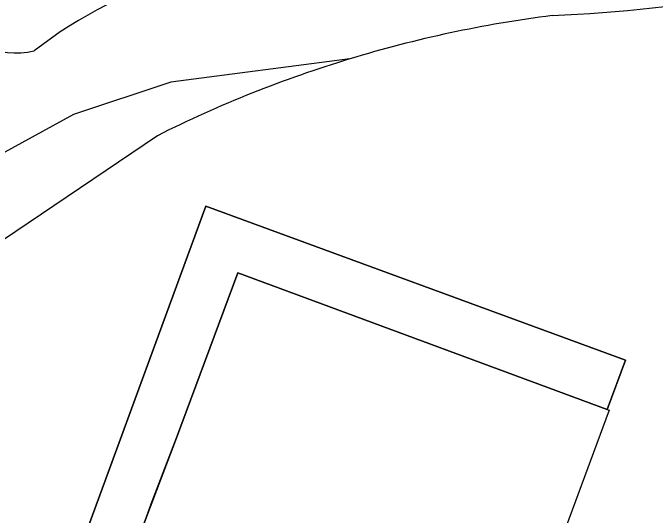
# Model space of a CAD drawing. Extents: x 161087 to 161922, y 382574 to 383873.
# Drawn here: x 161587.2 to 161637.3, y 382864 to 382903.2 of the extents above; entities that cross this region are included whole.
import ezdxf

# ---------------------------------------------------------------- set-up
doc = ezdxf.new("R2010")
doc.units = 0
for name, color, linetype in [('IMGEO_Groenvoorziening', 7, 'Continuous'), ('IMGEO_Pand', 7, 'Continuous'), ('IMGEO_Pand_overbouw', 7, 'Continuous'), ('IMGEO_Waterloop', 7, 'Continuous')]:
    doc.layers.add(name, color=color, linetype=linetype)

msp = doc.modelspace()

# ---------------------------------------------------------------- linework, layer by layer
at = {"layer": 'IMGEO_Groenvoorziening'}
msp.add_lwpolyline([(161613.505, 382899.592), (161599.545, 382897.769), (161591.953, 382895.257), (161578.519, 382887.875), (161572.18, 382883.579)], dxfattribs=at)
for centre, radius, start, end in [((161609.303, 382874.263), 33.02, 104.8922, 128.1918), ((161587.502, 382906.112), 6.057, 204.811, 283.2167)]:
    msp.add_arc(centre, radius, start, end, dxfattribs=at)
at = {"layer": 'IMGEO_Pand'}
for points in [[(161633.585, 382872.234), (161604.766, 382882.902), (161599.985, 382870.02), (161597.655, 382863.841), (161595.426, 382857.752), (161593.908, 382853.604)], [(161633.585, 382872.234), (161633.744, 382872.175), (161626.48, 382852.561)]]:
    msp.add_lwpolyline(points, dxfattribs=at)
at = {"layer": 'IMGEO_Pand_overbouw'}
msp.add_lwpolyline([(161597.655, 382863.841), (161598.101, 382865.059), (161599.477, 382868.65), (161599.985, 382870.02), (161604.766, 382882.902), (161633.585, 382872.234), (161635.013, 382876.079), (161602.286, 382888.095), (161590.281, 382855.397), (161589.653, 382853.687), (161593.402, 382852.247), (161593.908, 382853.604), (161595.426, 382857.752)], close=True, dxfattribs=at)
at = {"layer": 'IMGEO_Waterloop'}
for points in [[(161598.497, 382893.595), (161586.405, 382885.421), (161575.384, 382877.222), (161561.52, 382866.175), (161552.839, 382858.822), (161544.891, 382851.866), (161542.067, 382849.229), (161539.487, 382846.82), (161537.516, 382844.98), (161523.203, 382830.903), (161515.38, 382823.252), (161512.277, 382822.95)], [(161590.281, 382855.397), (161602.286, 382888.095), (161635.013, 382876.079), (161633.585, 382872.234)]]:
    msp.add_lwpolyline(points, dxfattribs=at)
for centre, radius, start, end in [((161623.781, 383025.039), 122.189, 272.59255, 287.29262), ((161641.35, 382808.121), 95.616, 97.23524, 106.93099), ((161641.367, 382808.088), 95.652, 106.93475, 116.62726)]:
    msp.add_arc(centre, radius, start, end, dxfattribs=at)

doc.saveas('drawing.dxf')
